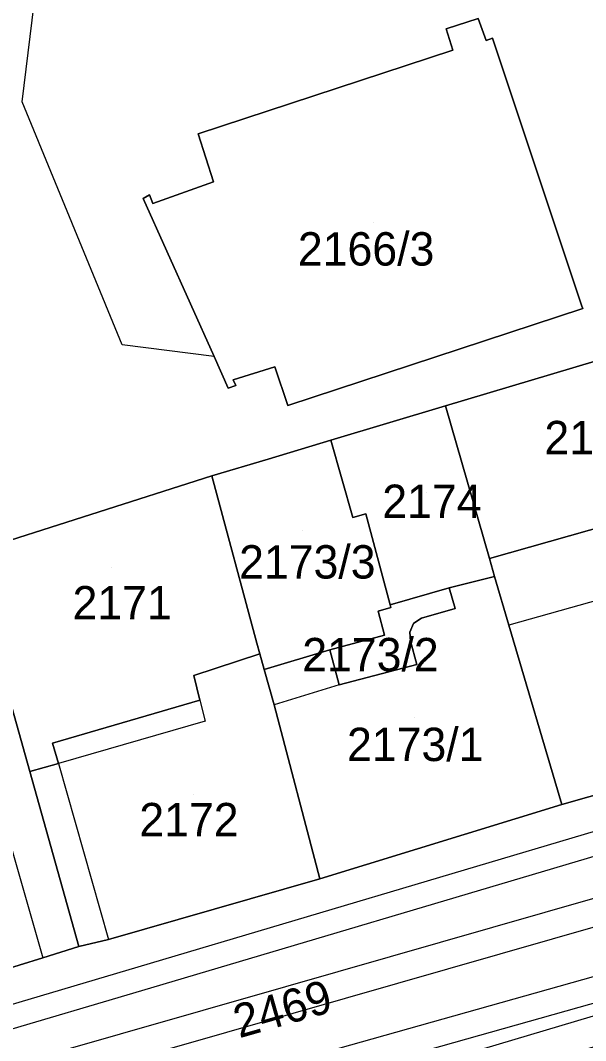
# Model space of a CAD drawing. Extents: x -263423 to -261326, y -1240067 to -1237864.
# Drawn here: x -262443.4 to -262409.5, y -1238805.7 to -1238744.5 of the extents above; entities that cross this region are included whole.
import ezdxf

# ---------------------------------------------------------------- set-up
doc = ezdxf.new("R2010")
doc.units = 0
for name, color, linetype in [('body_kn', 7, 'Continuous'), ('kladpar_druhypozemkov', 7, 'Continuous'), ('kladpar_hranice', 7, 'Continuous'), ('kladpar_parcelnecisla', 7, 'Continuous'), ('kladpar_plochy', 7, 'Continuous'), ('tarchy_linie', 7, 'Continuous'), ('zappar_hrandruhpozemk', 7, 'Continuous')]:
    doc.layers.add(name, color=color, linetype=linetype)

msp = doc.modelspace()

# ---------------------------------------------------------------- linework, layer by layer
at = {"layer": 'body_kn'}
for p, q in [((-262417.84, -1238745.06), (-262417.84, -1238745.06)), ((-262415.44, -1238745.74), (-262415.44, -1238745.74)), ((-262415.06, -1238745.61), (-262415.06, -1238745.61)), ((-262417.43, -1238746.33), (-262417.43, -1238746.33)), ((-262443.26, -1238749.43), (-262443.26, -1238749.43)), ((-262432.69, -1238751.35), (-262432.69, -1238751.35)), ((-262432.69, -1238751.35), (-262432.69, -1238751.35)), ((-262431.78, -1238754.23), (-262431.78, -1238754.23)), ((-262436, -1238755.23), (-262436, -1238755.23)), ((-262435.62, -1238755), (-262435.62, -1238755)), ((-262435.41, -1238755.51), (-262435.41, -1238755.51)), ((-262409.69, -1238761.68), (-262409.69, -1238761.68)), ((-262409.64, -1238761.81), (-262409.64, -1238761.81)), ((-262437.25, -1238764), (-262437.25, -1238764)), ((-262431.75, -1238764.7), (-262431.75, -1238764.7)), ((-262431.75, -1238764.7), (-262431.75, -1238764.7)), ((-262428.11, -1238765.31), (-262428.11, -1238765.31)), ((-262430.61, -1238766.08), (-262430.61, -1238766.08)), ((-262430.91, -1238766.58), (-262430.91, -1238766.58)), ((-262430.45, -1238766.43), (-262430.45, -1238766.43)), ((-262427.33, -1238767.63), (-262427.33, -1238767.63)), ((-262417.87, -1238767.64), (-262417.87, -1238767.64)), ((-262424.74, -1238769.71), (-262424.74, -1238769.71)), ((-262424.74, -1238769.71), (-262424.74, -1238769.71)), ((-262428.5, -1238770.85), (-262428.5, -1238770.85)), ((-262431.88, -1238771.84), (-262431.88, -1238771.84)), ((-262431.88, -1238771.84), (-262431.88, -1238771.84)), ((-262422.65, -1238774.13), (-262422.65, -1238774.13)), ((-262423.43, -1238774.34), (-262423.43, -1238774.34)), ((-262415.24, -1238776.79), (-262415.24, -1238776.79)), ((-262414.93, -1238777.87), (-262414.93, -1238777.87)), ((-262417.65, -1238778.55), (-262417.65, -1238778.55)), ((-262421.18, -1238779.58), (-262421.18, -1238779.58)), ((-262421.14, -1238779.74), (-262421.14, -1238779.74)), ((-262421.9, -1238779.95), (-262421.9, -1238779.95)), ((-262417.3, -1238779.8), (-262417.3, -1238779.8)), ((-262419.78, -1238780.7), (-262419.78, -1238780.7)), ((-262419.59, -1238780.56), (-262419.59, -1238780.56)), ((-262419.3, -1238780.37), (-262419.3, -1238780.37)), ((-262414.07, -1238780.79), (-262414.07, -1238780.79)), ((-262421.52, -1238781.4), (-262421.52, -1238781.4)), ((-262420, -1238781.22), (-262420, -1238781.22)), ((-262429.19, -1238781.88), (-262429.19, -1238781.88)), ((-262419.97, -1238781.75), (-262419.97, -1238781.75)), ((-262429.01, -1238782.52), (-262429.01, -1238782.52)), ((-262424.8, -1238782.27), (-262424.8, -1238782.27)), ((-262419.59, -1238783.15), (-262419.59, -1238783.15)), ((-262432.95, -1238783.82), (-262432.95, -1238783.82)), ((-262428.74, -1238783.46), (-262428.74, -1238783.46)), ((-262428.74, -1238783.46), (-262428.74, -1238783.46)), ((-262424.24, -1238784.38), (-262424.24, -1238784.38)), ((-262432.59, -1238785.28), (-262432.59, -1238785.28)), ((-262432.59, -1238785.28), (-262432.59, -1238785.28)), ((-262428.15, -1238785.57), (-262428.15, -1238785.57)), ((-262428.15, -1238785.57), (-262428.15, -1238785.57)), ((-262432.28, -1238786.55), (-262432.28, -1238786.55)), ((-262441.44, -1238787.87), (-262441.44, -1238787.87)), ((-262441.07, -1238789.08), (-262441.07, -1238789.08)), ((-262442.79, -1238789.57), (-262442.79, -1238789.57)), ((-262410.89, -1238791.54), (-262410.89, -1238791.54)), ((-262425.4, -1238795.99), (-262425.4, -1238795.99)), ((-262425.4, -1238795.99), (-262425.4, -1238795.99)), ((-262438.07, -1238799.63), (-262438.07, -1238799.63)), ((-262439.85, -1238800.06), (-262439.85, -1238800.06)), ((-262442.01, -1238800.74), (-262442.01, -1238800.74)), ((-262436.31, -1238801.29), (-262436.31, -1238801.29)), ((-262436.07, -1238802.69), (-262436.07, -1238802.69)), ((-262427.45, -1238802.46), (-262427.45, -1238802.46)), ((-262427, -1238804.05), (-262427, -1238804.05))]:
    msp.add_line(p, q, dxfattribs=at)
at = {"layer": 'kladpar_druhypozemkov'}
for p, q in [((-262422.21, -1238756.65), (-262422.21, -1238756.65)), ((-262409.6, -1238768.85), (-262409.6, -1238768.85)), ((-262418.98, -1238772.83), (-262418.98, -1238772.83)), ((-262426.43, -1238775.12), (-262426.43, -1238775.12)), ((-262437.9, -1238777.35), (-262437.9, -1238777.35)), ((-262420.77, -1238781.63), (-262420.77, -1238781.63)), ((-262419.7, -1238786.35), (-262419.7, -1238786.35)), ((-262433, -1238790.95), (-262433, -1238790.95)), ((-262428.14, -1238803.41), (-262428.14, -1238803.41))]:
    msp.add_line(p, q, dxfattribs=at)
at = {"layer": 'kladpar_hranice'}
for points in [[(-262448.89, -1238692.26), (-262431.18, -1238686.25), (-262433.82, -1238677.73), (-262428.09, -1238675.81), (-262432.09, -1238663.67), (-262430.25, -1238663.11), (-262421.38, -1238689.24), (-262421.26, -1238689.68), (-262416.39, -1238704.24), (-262416.12, -1238709.06), (-262415.8, -1238714.2), (-262412.82, -1238726.59), (-262411.36, -1238732.75), (-262407.46, -1238748.83), (-262403.74, -1238763.44), (-262417.87, -1238767.64), (-262424.74, -1238769.71), (-262428.5, -1238770.85), (-262431.88, -1238771.84), (-262446.4, -1238776.48)], [(-262415.44, -1238745.74), (-262415.91, -1238744.44), (-262417.84, -1238745.06), (-262417.43, -1238746.33), (-262432.69, -1238751.35), (-262431.78, -1238754.23), (-262435.41, -1238755.51), (-262435.62, -1238755), (-262436, -1238755.23), (-262431.75, -1238764.7), (-262430.91, -1238766.58), (-262430.45, -1238766.43), (-262430.61, -1238766.08), (-262428.11, -1238765.31), (-262427.33, -1238767.63), (-262409.64, -1238761.81), (-262409.69, -1238761.68), (-262415.06, -1238745.61), (-262415.44, -1238745.74)], [(-262432.69, -1238751.35), (-262417.43, -1238746.33), (-262417.84, -1238745.06), (-262415.91, -1238744.44), (-262415.44, -1238745.74), (-262415.06, -1238745.61), (-262409.69, -1238761.68), (-262409.64, -1238761.81), (-262427.33, -1238767.63), (-262428.11, -1238765.31), (-262430.61, -1238766.08), (-262430.45, -1238766.43), (-262430.91, -1238766.58), (-262431.75, -1238764.7), (-262436, -1238755.23), (-262435.62, -1238755), (-262435.41, -1238755.51), (-262431.78, -1238754.23), (-262432.69, -1238751.35)], [(-262403.74, -1238763.44), (-262403.34, -1238764.71), (-262401.99, -1238768.97), (-262401.47, -1238770.62), (-262400.85, -1238772.72), (-262415.24, -1238776.79), (-262417.87, -1238767.64), (-262403.74, -1238763.44)], [(-262423.43, -1238774.34), (-262424.74, -1238769.71), (-262417.87, -1238767.64), (-262415.24, -1238776.79), (-262414.93, -1238777.87), (-262417.65, -1238778.55), (-262421.18, -1238779.58), (-262422.65, -1238774.13), (-262423.43, -1238774.34)], [(-262424.74, -1238769.71), (-262423.43, -1238774.34), (-262422.65, -1238774.13), (-262421.18, -1238779.58), (-262421.14, -1238779.74), (-262421.9, -1238779.95), (-262421.52, -1238781.4), (-262424.8, -1238782.27), (-262428.74, -1238783.46), (-262429.01, -1238782.52), (-262429.19, -1238781.88), (-262431.88, -1238771.84), (-262428.5, -1238770.85), (-262424.74, -1238769.71)], [(-262431.88, -1238771.84), (-262429.19, -1238781.88), (-262429.01, -1238782.52), (-262432.95, -1238783.82), (-262432.59, -1238785.28), (-262441.44, -1238787.87), (-262441.07, -1238789.08), (-262442.79, -1238789.57), (-262444.26, -1238784.36), (-262446.4, -1238776.48), (-262431.88, -1238771.84)], [(-262400.85, -1238772.72), (-262396.12, -1238787.21), (-262399.56, -1238788.33), (-262410.89, -1238791.54), (-262414.07, -1238780.79), (-262414.93, -1238777.87), (-262415.24, -1238776.79), (-262400.85, -1238772.72)], [(-262425.4, -1238795.99), (-262410.89, -1238791.54), (-262399.56, -1238788.33), (-262396.12, -1238787.21), (-262381.09, -1238782.7), (-262376.7, -1238781.34), (-262359, -1238776.03), (-262357.39, -1238773.19), (-262356.23, -1238777.44), (-262355.8, -1238778.84), (-262353.23, -1238787.99), (-262351.94, -1238792.25), (-262354.9, -1238790.07), (-262374.06, -1238795.69), (-262375.34, -1238796.06), (-262378.62, -1238797.01), (-262381.89, -1238797.95), (-262391.82, -1238800.82), (-262407.73, -1238805.7), (-262420.78, -1238809.59), (-262422.69, -1238810.21), (-262435.49, -1238814.04), (-262437.46, -1238814.66), (-262449.81, -1238818.43)], [(-262428.74, -1238783.46), (-262424.8, -1238782.27), (-262424.24, -1238784.38), (-262419.59, -1238783.15), (-262419.97, -1238781.75), (-262420, -1238781.22), (-262419.78, -1238780.7), (-262419.59, -1238780.56), (-262419.3, -1238780.37), (-262417.3, -1238779.8), (-262417.65, -1238778.55), (-262414.93, -1238777.87), (-262414.07, -1238780.79), (-262410.89, -1238791.54), (-262425.4, -1238795.99), (-262428.15, -1238785.57), (-262428.74, -1238783.46)], [(-262421.14, -1238779.74), (-262421.18, -1238779.58), (-262417.65, -1238778.55), (-262417.3, -1238779.8), (-262419.3, -1238780.37), (-262419.59, -1238780.56), (-262419.78, -1238780.7), (-262420, -1238781.22), (-262419.97, -1238781.75), (-262419.59, -1238783.15), (-262424.24, -1238784.38), (-262424.8, -1238782.27), (-262421.52, -1238781.4), (-262421.9, -1238779.95), (-262421.14, -1238779.74)], [(-262432.59, -1238785.28), (-262432.95, -1238783.82), (-262429.01, -1238782.52), (-262428.74, -1238783.46), (-262428.15, -1238785.57), (-262425.4, -1238795.99), (-262438.07, -1238799.63), (-262439.85, -1238800.06), (-262442.79, -1238789.57), (-262441.07, -1238789.08), (-262441.44, -1238787.87), (-262432.59, -1238785.28)], [(-262444.26, -1238784.36), (-262442.79, -1238789.57), (-262439.85, -1238800.06), (-262442.01, -1238800.74), (-262454.81, -1238804.7), (-262457.44, -1238795.04), (-262459.02, -1238788.75), (-262453.8, -1238787.2), (-262444.26, -1238784.36)], [(-262454.81, -1238804.7), (-262442.01, -1238800.74), (-262439.85, -1238800.06), (-262438.07, -1238799.63), (-262425.4, -1238795.99)]]:
    msp.add_lwpolyline(points, dxfattribs=at)
at = {"layer": 'kladpar_plochy'}
for p, q in [((-262415.91, -1238744.44), (-262417.84, -1238745.06)), ((-262415.44, -1238745.74), (-262415.91, -1238744.44)), ((-262417.84, -1238745.06), (-262417.43, -1238746.33)), ((-262415.06, -1238745.61), (-262415.44, -1238745.74)), ((-262409.69, -1238761.68), (-262415.06, -1238745.61)), ((-262417.43, -1238746.33), (-262432.69, -1238751.35)), ((-262432.69, -1238751.35), (-262431.78, -1238754.23)), ((-262431.78, -1238754.23), (-262435.41, -1238755.51)), ((-262435.62, -1238755), (-262436, -1238755.23)), ((-262436, -1238755.23), (-262431.75, -1238764.7)), ((-262435.41, -1238755.51), (-262435.62, -1238755)), ((-262427.33, -1238767.63), (-262409.64, -1238761.81)), ((-262409.64, -1238761.81), (-262409.69, -1238761.68)), ((-262403.74, -1238763.44), (-262417.87, -1238767.64)), ((-262431.75, -1238764.7), (-262430.91, -1238766.58)), ((-262430.61, -1238766.08), (-262428.11, -1238765.31)), ((-262428.11, -1238765.31), (-262427.33, -1238767.63)), ((-262430.45, -1238766.43), (-262430.61, -1238766.08)), ((-262430.91, -1238766.58), (-262430.45, -1238766.43)), ((-262417.87, -1238767.64), (-262424.74, -1238769.71)), ((-262424.74, -1238769.71), (-262428.5, -1238770.85)), ((-262428.5, -1238770.85), (-262431.88, -1238771.84)), ((-262431.88, -1238771.84), (-262446.4, -1238776.48))]:
    msp.add_line(p, q, dxfattribs=at)
for points in [[(-262432.69, -1238751.35), (-262417.43, -1238746.33), (-262417.84, -1238745.06), (-262415.91, -1238744.44), (-262415.44, -1238745.74), (-262415.06, -1238745.61), (-262409.69, -1238761.68), (-262409.64, -1238761.81), (-262427.33, -1238767.63), (-262428.11, -1238765.31), (-262430.61, -1238766.08), (-262430.45, -1238766.43), (-262430.91, -1238766.58), (-262431.75, -1238764.7), (-262436, -1238755.23), (-262435.62, -1238755), (-262435.41, -1238755.51), (-262431.78, -1238754.23)], [(-262403.74, -1238763.44), (-262403.34, -1238764.71), (-262401.99, -1238768.97), (-262401.47, -1238770.62), (-262400.85, -1238772.72), (-262415.24, -1238776.79), (-262417.87, -1238767.64)], [(-262423.43, -1238774.34), (-262424.74, -1238769.71), (-262417.87, -1238767.64), (-262415.24, -1238776.79), (-262414.93, -1238777.87), (-262417.65, -1238778.55), (-262421.18, -1238779.58), (-262422.65, -1238774.13)], [(-262424.74, -1238769.71), (-262423.43, -1238774.34), (-262422.65, -1238774.13), (-262421.18, -1238779.58), (-262421.14, -1238779.74), (-262421.9, -1238779.95), (-262421.52, -1238781.4), (-262424.8, -1238782.27), (-262428.74, -1238783.46), (-262429.01, -1238782.52), (-262429.19, -1238781.88), (-262431.88, -1238771.84), (-262428.5, -1238770.85)], [(-262431.88, -1238771.84), (-262429.19, -1238781.88), (-262429.01, -1238782.52), (-262432.95, -1238783.82), (-262432.59, -1238785.28), (-262441.44, -1238787.87), (-262441.07, -1238789.08), (-262442.79, -1238789.57), (-262444.26, -1238784.36), (-262446.4, -1238776.48)], [(-262400.85, -1238772.72), (-262396.12, -1238787.21), (-262399.56, -1238788.33), (-262410.89, -1238791.54), (-262414.07, -1238780.79), (-262414.93, -1238777.87), (-262415.24, -1238776.79)], [(-262428.74, -1238783.46), (-262424.8, -1238782.27), (-262424.24, -1238784.38), (-262419.59, -1238783.15), (-262419.97, -1238781.75), (-262420, -1238781.22), (-262419.78, -1238780.7), (-262419.59, -1238780.56), (-262419.3, -1238780.37), (-262417.3, -1238779.8), (-262417.65, -1238778.55), (-262414.93, -1238777.87), (-262414.07, -1238780.79), (-262410.89, -1238791.54), (-262425.4, -1238795.99), (-262428.15, -1238785.57)], [(-262421.14, -1238779.74), (-262421.18, -1238779.58), (-262417.65, -1238778.55), (-262417.3, -1238779.8), (-262419.3, -1238780.37), (-262419.59, -1238780.56), (-262419.78, -1238780.7), (-262420, -1238781.22), (-262419.97, -1238781.75), (-262419.59, -1238783.15), (-262424.24, -1238784.38), (-262424.8, -1238782.27), (-262421.52, -1238781.4), (-262421.9, -1238779.95)], [(-262432.59, -1238785.28), (-262432.95, -1238783.82), (-262429.01, -1238782.52), (-262428.74, -1238783.46), (-262428.15, -1238785.57), (-262425.4, -1238795.99), (-262438.07, -1238799.63), (-262439.85, -1238800.06), (-262442.79, -1238789.57), (-262441.07, -1238789.08), (-262441.44, -1238787.87)], [(-262444.26, -1238784.36), (-262442.79, -1238789.57), (-262439.85, -1238800.06), (-262442.01, -1238800.74), (-262454.81, -1238804.7), (-262457.44, -1238795.04), (-262459.02, -1238788.75), (-262453.8, -1238787.2)]]:
    msp.add_lwpolyline(points, close=True, dxfattribs=at)
msp.add_lwpolyline([(-262454.81, -1238804.7), (-262442.01, -1238800.74), (-262439.85, -1238800.06), (-262438.07, -1238799.63), (-262425.4, -1238795.99), (-262410.89, -1238791.54), (-262399.56, -1238788.33), (-262396.12, -1238787.21), (-262381.09, -1238782.7), (-262376.7, -1238781.34), (-262359, -1238776.03), (-262357.39, -1238773.19), (-262356.23, -1238777.44), (-262355.8, -1238778.84), (-262353.23, -1238787.99), (-262351.94, -1238792.25), (-262354.9, -1238790.07), (-262374.06, -1238795.69), (-262375.34, -1238796.06), (-262378.62, -1238797.01), (-262381.89, -1238797.95), (-262391.82, -1238800.82), (-262407.73, -1238805.7)], dxfattribs=at)
at = {"layer": 'tarchy_linie'}
for points in [[(-262467.25, -1238813.85), (-262427.45, -1238802.46), (-262387.08, -1238790.89), (-262354.82, -1238782.34), (-262354.37, -1238783.93), (-262353.71, -1238786.28), (-262353.29, -1238787.77), (-262453.93, -1238816.12)], [(-262507.2, -1238827.27), (-262466.79, -1238815.43), (-262427, -1238804.05), (-262386.64, -1238792.48), (-262354.37, -1238783.93)], [(-262645.88, -1238917.65), (-262639.5, -1238910.5), (-262599.89, -1238886.38), (-262517.28, -1238835.52), (-262517.95, -1238834.38), (-262454.37, -1238814.63), (-262353.71, -1238786.28)]]:
    msp.add_lwpolyline(points, dxfattribs=at)
at = {"layer": 'zappar_hrandruhpozemk'}
for p, q in [((-262437.25, -1238764), (-262443.26, -1238749.43)), ((-262431.75, -1238764.7), (-262437.25, -1238764)), ((-262424.24, -1238784.38), (-262428.15, -1238785.57)), ((-262432.59, -1238785.28), (-262432.28, -1238786.55)), ((-262399.51, -1238790.36), (-262436.31, -1238801.29)), ((-262436.07, -1238802.69), (-262398.83, -1238791.63)), ((-262396.57, -1238800.52), (-262433.94, -1238811.64)), ((-262436.31, -1238801.29), (-262462.34, -1238809.01)), ((-262460.96, -1238810.04), (-262436.07, -1238802.69))]:
    msp.add_line(p, q, dxfattribs=at)
for points in [[(-262443.26, -1238749.43), (-262442.29, -1238741.58), (-262442.52, -1238738.98), (-262445.6, -1238729.82), (-262446.1, -1238729.31), (-262446.73, -1238729.11), (-262447.24, -1238729.17), (-262447.88, -1238729.42), (-262448.04, -1238729.02)], [(-262402.74, -1238777.52), (-262404.08, -1238777.96), (-262408.6, -1238779.25), (-262414.07, -1238780.79)], [(-262432.28, -1238786.55), (-262441.07, -1238789.08), (-262438.07, -1238799.63)], [(-262452.09, -1238793.18), (-262444.83, -1238790.95), (-262442.01, -1238800.74)]]:
    msp.add_lwpolyline(points, dxfattribs=at)

# ---------------------------------------------------------------- texts
at = {"layer": 'kladpar_parcelnecisla'}
for s, p in [('2166/3', (-262426.72, -1238759.24)), ('2176', (-262411.94, -1238770.55)), ('2174', (-262421.66, -1238774.37)), ('2173/3', (-262430.245, -1238778)), ('2171', (-262440.23, -1238780.45)), ('2173/2', (-262426.459, -1238783.56)), ('2173/1', (-262423.773, -1238788.94)), ('2172', (-262436.227, -1238793.45))]:
    msp.add_text(s, height=2, dxfattribs=at).set_placement(p)
msp.add_text('2469', height=2, rotation=16, dxfattribs=at).set_placement((-262430.237, -1238805.562))

doc.saveas('drawing.dxf')
